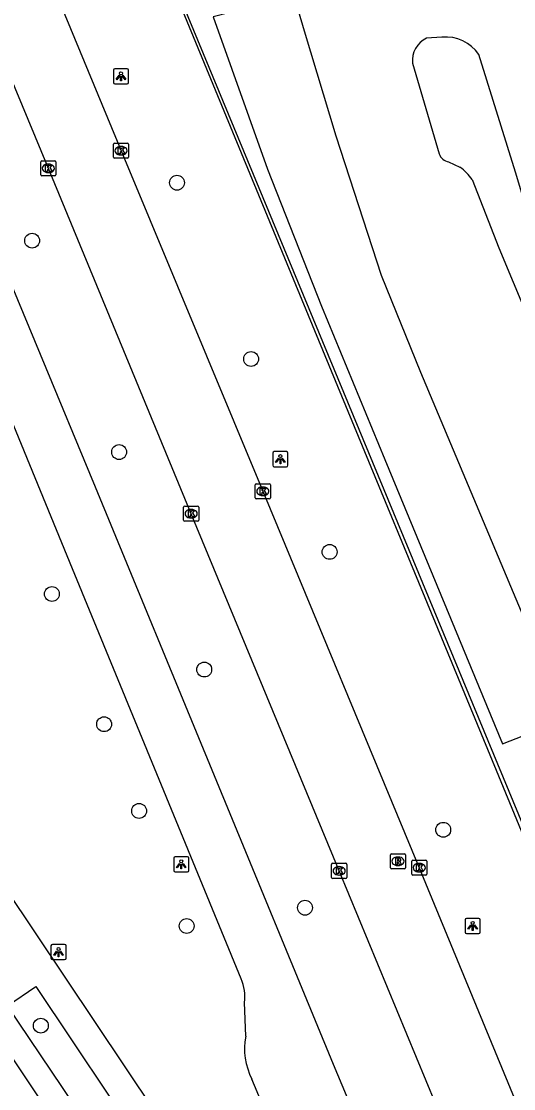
# Model space of a CAD drawing. Extents: x 158797 to 159887, y 384318 to 385255.
# Drawn here: x 159231.2 to 159263.7, y 384698.1 to 384768.4 of the extents above; entities that cross this region are included whole.
import ezdxf

# ---------------------------------------------------------------- set-up
doc = ezdxf.new("R2010")
doc.units = 0
for name, color, linetype in [('IMGEO_Berm_groen', 7, 'Continuous'), ('IMGEO_Boom', 7, 'Continuous'), ('IMGEO_Fietspad_gesloten', 7, 'Continuous'), ('IMGEO_Hek', 7, 'Continuous'), ('IMGEO_Kolk', 7, 'Continuous'), ('IMGEO_Lichtpunt', 7, 'Continuous'), ('IMGEO_Pand', 7, 'Continuous'), ('IMGEO_Parkeervlak_open', 7, 'Continuous'), ('IMGEO_Rijbaan_lokaal_gesloten', 7, 'Continuous'), ('IMGEO_Rioolput', 7, 'Continuous'), ('IMGEO_Voetpad_open', 7, 'Continuous')]:
    doc.layers.add(name, color=color, linetype=linetype)

msp = doc.modelspace()

# ---------------------------------------------------------------- linework, layer by layer
at = {"layer": 'IMGEO_Berm_groen'}
msp.add_lwpolyline([(159343.091, 384578.482), (159297.497, 384646.725), (159292.522, 384654.756), (159285.647, 384666.91), (159278.91, 384680.193), (159274.429, 384690.144), (159274.24, 384690.602), (159261.949, 384720.397), (159249.737, 384750), (159238.159, 384778.066)], dxfattribs=at)
at = {"layer": 'IMGEO_Boom'}
for centre in [(159241.482, 384757.739), (159231.945, 384753.925), (159246.367, 384746.132), (159237.675, 384739.997), (159251.535, 384733.422), (159233.246, 384730.648), (159243.279, 384725.675), (159236.687, 384722.073), (159238.989, 384716.362), (159259.017, 384715.117), (159249.915, 384709.984), (159242.119, 384708.783), (159232.517, 384702.214)]:
    msp.add_circle(centre, 0.489, dxfattribs=at)
at = {"layer": 'IMGEO_Fietspad_gesloten'}
for points in [[(159261.072, 384690.903), (159252.164, 384712.413), (159242.416, 384735.94), (159233.011, 384758.687), (159224.228, 384779.872), (159221.922, 384785.43), (159221.439, 384786.574)], [(159231.399, 384775.338), (159237.799, 384759.848), (159247.134, 384737.413), (159257.442, 384712.623), (159265.522, 384693.043)]]:
    msp.add_lwpolyline(points, dxfattribs=at)
at = {"layer": 'IMGEO_Hek'}
msp.add_lwpolyline([(159238.279, 384778.2), (159274.5, 384690.739)], dxfattribs=at)
at = {"layer": 'IMGEO_Kolk'}
for p, q in [((159237.298, 384759.422), (159237.298, 384760.274)), ((159237.373, 384760.348), (159238.225, 384760.348)), ((159237.786, 384760.128), (159237.811, 384760.128)), ((159238.299, 384760.274), (159238.299, 384759.422)), ((159238.225, 384759.348), (159237.373, 384759.348)), ((159237.809, 384759.568), (159237.784, 384759.568)), ((159232.51, 384758.261), (159232.51, 384759.113)), ((159232.585, 384759.187), (159233.437, 384759.187)), ((159232.998, 384758.967), (159233.023, 384758.967)), ((159233.511, 384759.113), (159233.511, 384758.261)), ((159233.437, 384758.187), (159232.585, 384758.187)), ((159233.021, 384758.407), (159232.996, 384758.407)), ((159246.633, 384736.987), (159246.633, 384737.839)), ((159246.708, 384737.913), (159247.56, 384737.913)), ((159247.121, 384737.693), (159247.146, 384737.693)), ((159247.634, 384737.839), (159247.634, 384736.987)), ((159247.56, 384736.913), (159246.708, 384736.913)), ((159247.144, 384737.133), (159247.119, 384737.133)), ((159241.915, 384735.514), (159241.915, 384736.366)), ((159241.99, 384736.44), (159242.842, 384736.44)), ((159242.403, 384736.22), (159242.428, 384736.22)), ((159242.916, 384736.366), (159242.916, 384735.514)), ((159242.842, 384735.44), (159241.99, 384735.44)), ((159242.426, 384735.66), (159242.401, 384735.66)), ((159251.738, 384712.913), (159252.59, 384712.913)), ((159256.941, 384712.197), (159256.941, 384713.049)), ((159257.016, 384713.123), (159257.868, 384713.123)), ((159257.429, 384712.903), (159257.454, 384712.903)), ((159257.942, 384713.049), (159257.942, 384712.197)), ((159251.663, 384711.987), (159251.663, 384712.839)), ((159252.151, 384712.693), (159252.176, 384712.693)), ((159252.664, 384712.839), (159252.664, 384711.987)), ((159257.452, 384712.343), (159257.427, 384712.343)), ((159252.59, 384711.913), (159251.738, 384711.913)), ((159252.174, 384712.133), (159252.149, 384712.133)), ((159257.868, 384712.123), (159257.016, 384712.123))]:
    msp.add_line(p, q, dxfattribs=at)
for points in [[(159237.298, 384759.422), (159237.298, 384760.274)], [(159237.373, 384760.348), (159238.225, 384760.348)], [(159237.619, 384760.048), (159237.742, 384760.048), (159237.742, 384759.897), (159237.872, 384760.048), (159238.036, 384760.048), (159237.89, 384759.897), (159238.043, 384759.648), (159237.891, 384759.648), (159237.806, 384759.812), (159237.742, 384759.745), (159237.742, 384759.648), (159237.619, 384759.648), (159237.619, 384760.048)], [(159238.299, 384760.274), (159238.299, 384759.422)], [(159238.225, 384759.348), (159237.373, 384759.348)], [(159232.51, 384758.261), (159232.51, 384759.113)], [(159232.585, 384759.187), (159233.437, 384759.187)], [(159232.831, 384758.887), (159232.954, 384758.887), (159232.954, 384758.736), (159233.084, 384758.887), (159233.248, 384758.887), (159233.102, 384758.736), (159233.255, 384758.487), (159233.103, 384758.487), (159233.018, 384758.651), (159232.954, 384758.584), (159232.954, 384758.487), (159232.831, 384758.487), (159232.831, 384758.887)], [(159233.511, 384759.113), (159233.511, 384758.261)], [(159233.437, 384758.187), (159232.585, 384758.187)], [(159246.633, 384736.987), (159246.633, 384737.839)], [(159246.708, 384737.913), (159247.56, 384737.913)], [(159246.954, 384737.613), (159247.077, 384737.613), (159247.077, 384737.462), (159247.207, 384737.613), (159247.371, 384737.613), (159247.225, 384737.462), (159247.378, 384737.213), (159247.226, 384737.213), (159247.141, 384737.377), (159247.077, 384737.31), (159247.077, 384737.213), (159246.954, 384737.213), (159246.954, 384737.613)], [(159247.634, 384737.839), (159247.634, 384736.987)], [(159247.56, 384736.913), (159246.708, 384736.913)], [(159241.915, 384735.514), (159241.915, 384736.366)], [(159241.99, 384736.44), (159242.842, 384736.44)], [(159242.236, 384736.14), (159242.359, 384736.14), (159242.359, 384735.989), (159242.489, 384736.14), (159242.653, 384736.14), (159242.507, 384735.989), (159242.66, 384735.74), (159242.508, 384735.74), (159242.423, 384735.904), (159242.359, 384735.837), (159242.359, 384735.74), (159242.236, 384735.74), (159242.236, 384736.14)], [(159242.916, 384736.366), (159242.916, 384735.514)], [(159242.842, 384735.44), (159241.99, 384735.44)], [(159251.738, 384712.913), (159252.59, 384712.913)], [(159256.941, 384712.197), (159256.941, 384713.049)], [(159257.016, 384713.123), (159257.868, 384713.123)], [(159257.942, 384713.049), (159257.942, 384712.197)], [(159251.663, 384711.987), (159251.663, 384712.839)], [(159251.984, 384712.613), (159252.107, 384712.613), (159252.107, 384712.462), (159252.237, 384712.613), (159252.401, 384712.613), (159252.255, 384712.462), (159252.408, 384712.213), (159252.256, 384712.213), (159252.171, 384712.377), (159252.107, 384712.31), (159252.107, 384712.213), (159251.984, 384712.213), (159251.984, 384712.613)], [(159252.664, 384712.839), (159252.664, 384711.987)], [(159257.262, 384712.823), (159257.385, 384712.823), (159257.385, 384712.672), (159257.515, 384712.823), (159257.679, 384712.823), (159257.533, 384712.672), (159257.686, 384712.423), (159257.534, 384712.423), (159257.449, 384712.587), (159257.385, 384712.52), (159257.385, 384712.423), (159257.262, 384712.423), (159257.262, 384712.823)], [(159252.59, 384711.913), (159251.738, 384711.913)], [(159257.868, 384712.123), (159257.016, 384712.123)]]:
    msp.add_lwpolyline(points, dxfattribs=at)
for centre, start, end in [((159237.375, 384760.272), 91.55205, 178.44795), ((159237.375, 384760.272), 91.55205, 178.44795), ((159238.223, 384760.272), 1.55205, 88.44795), ((159238.223, 384760.272), 1.55205, 88.44795), ((159237.375, 384759.424), 181.55205, 268.44795), ((159237.375, 384759.424), 181.55205, 268.44795), ((159238.223, 384759.424), 271.55205, 358.44795), ((159238.223, 384759.424), 271.55205, 358.44795), ((159232.587, 384759.111), 91.55205, 178.44795), ((159232.587, 384759.111), 91.55205, 178.44795), ((159233.435, 384759.111), 1.55205, 88.44795), ((159233.435, 384759.111), 1.55205, 88.44795), ((159232.587, 384758.263), 181.55205, 268.44795), ((159232.587, 384758.263), 181.55205, 268.44795), ((159233.435, 384758.263), 271.55205, 358.44795), ((159233.435, 384758.263), 271.55205, 358.44795), ((159246.71, 384737.837), 91.55205, 178.44795), ((159246.71, 384737.837), 91.55205, 178.44795), ((159247.558, 384737.837), 1.55205, 88.44795), ((159247.558, 384737.837), 1.55205, 88.44795), ((159246.71, 384736.989), 181.55205, 268.44795), ((159246.71, 384736.989), 181.55205, 268.44795), ((159247.558, 384736.989), 271.55205, 358.44795), ((159247.558, 384736.989), 271.55205, 358.44795), ((159241.992, 384736.364), 91.55205, 178.44795), ((159241.992, 384736.364), 91.55205, 178.44795), ((159242.84, 384736.364), 1.55205, 88.44795), ((159242.84, 384736.364), 1.55205, 88.44795), ((159241.992, 384735.516), 181.55205, 268.44795), ((159241.992, 384735.516), 181.55205, 268.44795), ((159242.84, 384735.516), 271.55205, 358.44795), ((159242.84, 384735.516), 271.55205, 358.44795), ((159251.74, 384712.837), 91.55205, 178.44795), ((159251.74, 384712.837), 91.55205, 178.44795), ((159252.588, 384712.837), 1.55205, 88.44795), ((159252.588, 384712.837), 1.55205, 88.44795), ((159257.018, 384713.047), 91.55205, 178.44795), ((159257.018, 384713.047), 91.55205, 178.44795), ((159257.866, 384713.047), 1.55205, 88.44795), ((159257.866, 384713.047), 1.55205, 88.44795), ((159251.74, 384711.989), 181.55205, 268.44795), ((159251.74, 384711.989), 181.55205, 268.44795), ((159252.588, 384711.989), 271.55205, 358.44795), ((159252.588, 384711.989), 271.55205, 358.44795), ((159257.018, 384712.199), 181.55205, 268.44795), ((159257.018, 384712.199), 181.55205, 268.44795), ((159257.866, 384712.199), 271.55205, 358.44795), ((159257.866, 384712.199), 271.55205, 358.44795)]:
    msp.add_arc(centre, 0.0765, start, end, dxfattribs=at)
for centre, major_axis, ratio, start_param, end_param in [((159237.785, 384759.848), (-0.387, 0.002), 0.722429, 4.712389, 7.853982), ((159237.81, 384759.848), (-0.39, 0.002), 0.717154, 1.570796, 4.712389), ((159232.997, 384758.687), (-0.387, 0.002), 0.722429, 4.712389, 7.853982), ((159233.022, 384758.687), (-0.39, 0.002), 0.717154, 1.570796, 4.712389), ((159247.12, 384737.413), (-0.387, 0.002), 0.722429, 4.712389, 7.853982), ((159247.145, 384737.413), (-0.39, 0.002), 0.717154, 1.570796, 4.712389), ((159242.402, 384735.94), (-0.387, 0.002), 0.722429, 4.712389, 7.853982), ((159242.427, 384735.94), (-0.39, 0.002), 0.717154, 1.570796, 4.712389), ((159257.428, 384712.623), (-0.387, 0.002), 0.722429, 4.712389, 7.853982), ((159257.453, 384712.623), (-0.39, 0.002), 0.717154, 1.570796, 4.712389), ((159252.15, 384712.413), (-0.387, 0.002), 0.722429, 4.712389, 7.853982), ((159252.175, 384712.413), (-0.39, 0.002), 0.717154, 1.570796, 4.712389)]:
    msp.add_ellipse(centre, major_axis=major_axis, ratio=ratio, start_param=start_param, end_param=end_param, dxfattribs=at)
at = {"layer": 'IMGEO_Lichtpunt'}
for p, q in [((159237.296, 384765.15), (159237.296, 384764.343)), ((159237.296, 384765.15), (159237.296, 384764.343)), ((159238.198, 384765.245), (159237.39, 384765.245)), ((159238.198, 384765.245), (159237.39, 384765.245)), ((159238.292, 384764.343), (159238.292, 384765.15)), ((159238.292, 384764.343), (159238.292, 384765.15)), ((159237.39, 384764.249), (159238.198, 384764.249)), ((159237.39, 384764.249), (159238.198, 384764.249)), ((159247.795, 384739.932), (159247.795, 384739.125)), ((159247.795, 384739.932), (159247.795, 384739.125)), ((159248.697, 384740.027), (159247.889, 384740.027)), ((159248.697, 384740.027), (159247.889, 384740.027)), ((159248.791, 384739.125), (159248.791, 384739.932)), ((159248.791, 384739.125), (159248.791, 384739.932)), ((159247.889, 384739.031), (159248.697, 384739.031)), ((159247.889, 384739.031), (159248.697, 384739.031)), ((159241.266, 384713.244), (159241.266, 384712.437)), ((159241.266, 384713.244), (159241.266, 384712.437)), ((159242.168, 384713.339), (159241.36, 384713.339)), ((159242.168, 384713.339), (159241.36, 384713.339)), ((159242.262, 384712.437), (159242.262, 384713.244)), ((159242.262, 384712.437), (159242.262, 384713.244)), ((159241.36, 384712.343), (159242.168, 384712.343)), ((159241.36, 384712.343), (159242.168, 384712.343)), ((159260.459, 384709.191), (159260.459, 384708.384)), ((159260.459, 384709.191), (159260.459, 384708.384)), ((159261.361, 384709.286), (159260.553, 384709.286)), ((159261.361, 384709.286), (159260.553, 384709.286)), ((159261.455, 384708.384), (159261.455, 384709.191)), ((159261.455, 384708.384), (159261.455, 384709.191)), ((159260.553, 384708.29), (159261.361, 384708.29)), ((159260.553, 384708.29), (159261.361, 384708.29)), ((159233.184, 384707.466), (159233.184, 384706.659)), ((159233.184, 384707.466), (159233.184, 384706.659)), ((159234.086, 384707.561), (159233.278, 384707.561)), ((159234.086, 384707.561), (159233.278, 384707.561)), ((159234.18, 384706.659), (159234.18, 384707.466)), ((159234.18, 384706.659), (159234.18, 384707.466)), ((159233.278, 384706.565), (159234.086, 384706.565)), ((159233.278, 384706.565), (159234.086, 384706.565))]:
    msp.add_line(p, q, dxfattribs=at)
for points in [[(159237.67, 384764.814), (159237.709, 384764.786), (159237.521, 384764.524), (159237.483, 384764.551), (159237.67, 384764.814)], [(159237.772, 384764.766), (159237.819, 384764.766), (159237.819, 384764.444), (159237.772, 384764.444), (159237.772, 384764.766)], [(159237.882, 384764.786), (159237.92, 384764.813), (159238.107, 384764.551), (159238.068, 384764.523), (159237.882, 384764.786)], [(159248.169, 384739.596), (159248.208, 384739.568), (159248.02, 384739.306), (159247.982, 384739.333), (159248.169, 384739.596)], [(159248.271, 384739.548), (159248.318, 384739.548), (159248.318, 384739.226), (159248.271, 384739.226), (159248.271, 384739.548)], [(159248.381, 384739.568), (159248.419, 384739.595), (159248.606, 384739.333), (159248.567, 384739.305), (159248.381, 384739.568)], [(159241.64, 384712.908), (159241.679, 384712.88), (159241.491, 384712.618), (159241.453, 384712.645), (159241.64, 384712.908)], [(159241.852, 384712.88), (159241.89, 384712.907), (159242.077, 384712.645), (159242.038, 384712.617), (159241.852, 384712.88)], [(159241.742, 384712.86), (159241.789, 384712.86), (159241.789, 384712.538), (159241.742, 384712.538), (159241.742, 384712.86)], [(159260.833, 384708.855), (159260.872, 384708.827), (159260.684, 384708.565), (159260.646, 384708.592), (159260.833, 384708.855)], [(159260.935, 384708.807), (159260.982, 384708.807), (159260.982, 384708.485), (159260.935, 384708.485), (159260.935, 384708.807)], [(159261.045, 384708.827), (159261.083, 384708.854), (159261.27, 384708.592), (159261.231, 384708.564), (159261.045, 384708.827)], [(159233.558, 384707.13), (159233.597, 384707.102), (159233.409, 384706.84), (159233.371, 384706.867), (159233.558, 384707.13)], [(159233.66, 384707.082), (159233.707, 384707.082), (159233.707, 384706.76), (159233.66, 384706.76), (159233.66, 384707.082)], [(159233.77, 384707.102), (159233.808, 384707.129), (159233.995, 384706.867), (159233.956, 384706.839), (159233.77, 384707.102)]]:
    msp.add_lwpolyline(points, dxfattribs=at)
for centre in [(159237.795, 384764.948), (159248.294, 384739.73), (159241.765, 384713.042), (159260.958, 384708.989), (159233.683, 384707.264)]:
    msp.add_circle(centre, 0.0994, dxfattribs=at)
for centre, start, end in [((159237.39, 384765.15), 90, 180), ((159237.39, 384765.15), 90, 180), ((159238.198, 384765.15), 0, 90), ((159238.198, 384765.15), 0, 90), ((159237.39, 384764.343), 180, 270), ((159237.39, 384764.343), 180, 270), ((159238.198, 384764.343), 270, 0), ((159238.198, 384764.343), 270, 360), ((159247.889, 384739.932), 90, 180), ((159247.889, 384739.932), 90, 180), ((159248.697, 384739.932), 0, 90), ((159248.697, 384739.932), 0, 90), ((159247.889, 384739.125), 180, 270), ((159247.889, 384739.125), 180, 270), ((159248.697, 384739.125), 270, 0), ((159248.697, 384739.125), 270, 360), ((159241.36, 384713.244), 90, 180), ((159241.36, 384713.244), 90, 180), ((159242.168, 384713.244), 0, 90), ((159242.168, 384713.244), 0, 90), ((159241.36, 384712.437), 180, 270), ((159241.36, 384712.437), 180, 270), ((159242.168, 384712.437), 270, 0), ((159242.168, 384712.437), 270, 360), ((159260.553, 384709.191), 90, 180), ((159260.553, 384709.191), 90, 180), ((159261.361, 384709.191), 0, 90), ((159261.361, 384709.191), 0, 90), ((159260.553, 384708.384), 180, 270), ((159260.553, 384708.384), 180, 270), ((159261.361, 384708.384), 270, 0), ((159261.361, 384708.384), 270, 360), ((159233.278, 384707.466), 90, 180), ((159233.278, 384707.466), 90, 180), ((159234.086, 384707.466), 0, 90), ((159234.086, 384707.466), 0, 90), ((159233.278, 384706.659), 180, 270), ((159233.278, 384706.659), 180, 270), ((159234.086, 384706.659), 270, 0), ((159234.086, 384706.659), 270, 360)]:
    msp.add_arc(centre, 0.0946, start, end, dxfattribs=at)
at = {"layer": 'IMGEO_Pand'}
msp.add_lwpolyline([(159228.339, 384703.504), (159232.568, 384697.21)], dxfattribs=at)
at = {"layer": 'IMGEO_Parkeervlak_open'}
msp.add_lwpolyline([(159249.207, 384770.041), (159243.867, 384768.669), (159247.437, 384758.635), (159250.995, 384749.608), (159255.17, 384739.503), (159262.913, 384720.774), (159267.143, 384722.427)], dxfattribs=at)
at = {"layer": 'IMGEO_Rijbaan_lokaal_gesloten'}
for points in [[(159217.253, 384782.828), (159218.327, 384780.517), (159221.58, 384772.678), (159236.092, 384737.711), (159251.77, 384699.675), (159258.087, 384684.588), (159260.49, 384679.327)], [(159245.709, 384705.302), (159234.609, 384732.301), (159222.587, 384761.53), (159221.551, 384763.854), (159220.994, 384764.908), (159218.133, 384768.176), (159215.187, 384774.325)], [(159267.143, 384722.427), (159257.548, 384745.25), (159254.951, 384751.619), (159251.962, 384760.799), (159249.874, 384767.726), (159249.207, 384770.041)], [(159258.936, 384767.323), (159257.928, 384767.263)], [(159267.713, 384745.356), (159263.775, 384758.427), (159261.356, 384766.184)], [(159257.003, 384765.615), (159258.746, 384759.649)], [(159259.375, 384759.115), (159260.122, 384758.759)], [(159260.929, 384757.953), (159262.684, 384753.445), (159267.618, 384741.62)], [(159246.008, 384701.523), (159245.924, 384703.745)], [(159252.293, 384684.682), (159246.42, 384698.698)]]:
    msp.add_lwpolyline(points, dxfattribs=at)
for centre, radius, start, end in [((159258.605, 384765.799), 1.613, 114.82411, 186.56608), ((159259.198, 384764.739), 2.597, 33.80322, 95.78769), ((159259.501, 384759.9), 0.795, 198.42917, 260.91054), ((159257.974, 384755.802), 3.655, 36.05917, 54.01187), ((159242.978, 384704.132), 2.971, 352.52488, 23.19918), ((159250.334, 384700.711), 4.402, 169.37397, 207.22115)]:
    msp.add_arc(centre, radius, start, end, dxfattribs=at)
at = {"layer": 'IMGEO_Rioolput'}
for p, q in [((159255.536, 384712.617), (159255.536, 384713.469)), ((159255.611, 384713.543), (159256.463, 384713.543)), ((159256.024, 384713.323), (159256.049, 384713.323)), ((159256.537, 384713.469), (159256.537, 384712.617)), ((159256.463, 384712.543), (159255.611, 384712.543)), ((159256.047, 384712.763), (159256.022, 384712.763))]:
    msp.add_line(p, q, dxfattribs=at)
for points in [[(159255.536, 384712.617), (159255.536, 384713.469)], [(159255.611, 384713.543), (159256.463, 384713.543)], [(159256.125, 384713.241), (159255.873, 384713.243), (159255.873, 384712.843)], [(159255.873, 384712.843), (159255.997, 384712.843), (159255.997, 384713.005), (159256.008, 384713.005)], [(159256.051, 384713.162), (159255.997, 384713.162), (159255.997, 384713.081)], [(159255.997, 384713.081), (159256.049, 384713.081)], [(159256.055, 384712.976), (159256.126, 384712.843), (159256.266, 384712.843), (159256.201, 384712.969)], [(159256.537, 384713.469), (159256.537, 384712.617)], [(159256.463, 384712.543), (159255.611, 384712.543)]]:
    msp.add_lwpolyline(points, dxfattribs=at)
for centre, radius, start, end in [((159255.613, 384713.467), 0.0765, 91.55205, 178.44795), ((159255.613, 384713.467), 0.0765, 91.55205, 178.44795), ((159256.007, 384712.952), 0.0533, 26.02933, 88.69889), ((159256.033, 384713.27), 0.19, 274.7715, 282.96867), ((159256.057, 384713.066), 0.0964, 77.00612, 93.18647), ((159256.071, 384713.123), 0.0378, 276.66336, 79.67722), ((159256.124, 384713.131), 0.109, 350.36119, 89.41601), ((159256.122, 384713.131), 0.112, 277.58423, 350.98172), ((159256.106, 384712.916), 0.108, 29.51342, 73.79051), ((159256.461, 384713.467), 0.0765, 1.55205, 88.44795), ((159256.461, 384713.467), 0.0765, 1.55205, 88.44795), ((159255.613, 384712.619), 0.0765, 181.55205, 268.44795), ((159255.613, 384712.619), 0.0765, 181.55205, 268.44795), ((159256.461, 384712.619), 0.0765, 271.55205, 358.44795), ((159256.461, 384712.619), 0.0765, 271.55205, 358.44795)]:
    msp.add_arc(centre, radius, start, end, dxfattribs=at)
for centre, major_axis, ratio, start_param, end_param in [((159256.023, 384713.043), (-0.387, 0.002), 0.722429, 4.712389, 7.853982), ((159256.048, 384713.043), (-0.39, 0.002), 0.717154, 1.570796, 4.712389)]:
    msp.add_ellipse(centre, major_axis=major_axis, ratio=ratio, start_param=start_param, end_param=end_param, dxfattribs=at)
at = {"layer": 'IMGEO_Voetpad_open'}
for points in [[(159251.833, 384678.94), (159224.283, 384720.074)], [(159230.331, 384703.528), (159232.178, 384704.793), (159239.413, 384693.992), (159237.614, 384692.69), (159230.331, 384703.528)]]:
    msp.add_lwpolyline(points, dxfattribs=at)

doc.saveas('drawing.dxf')
